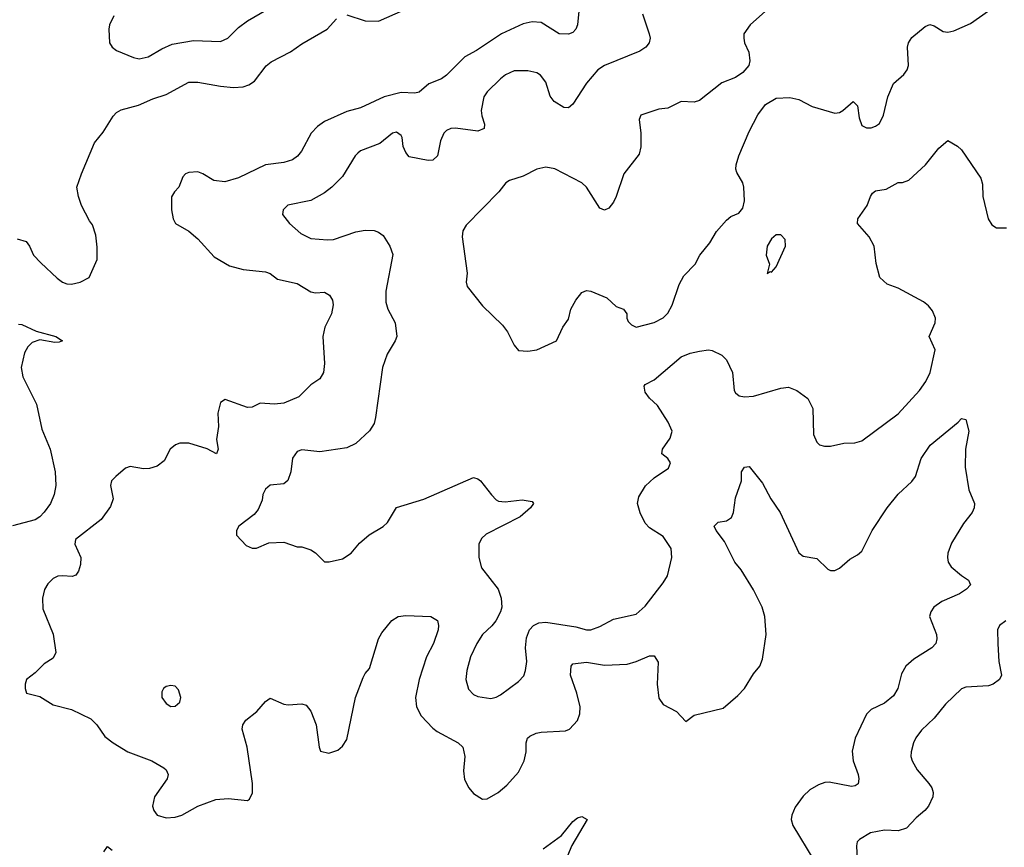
# Model space of a CAD drawing. Header units: inches. Extents: x 1682530 to 1839546, y 640742 to 791647.
# Tile 725 of 923: x 1804761 to 1809120, y 723127 to 726792. Entities that reach past the tile are written whole.
import ezdxf

# ---------------------------------------------------------------- set-up
doc = ezdxf.new("R2010")
doc.units = ezdxf.units.IN
doc.header["$MEASUREMENT"] = 0
doc.layers.add('B8702', color=7, linetype='Continuous')

msp = doc.modelspace()

# ---------------------------------------------------------------- linework, layer by layer
at = {"layer": 'B8702', "color": 5}
for points, elevation in [([(1807242.9, 726890), (1807230.3, 726769.7), (1807223.8, 726750), (1807210, 726736.2), (1807190, 726727.6), (1807150, 726729.7), (1807070, 726780.4), (1807030, 726782.3), (1806990, 726773.8), (1806894, 726730), (1806783.7, 726656.3), (1806732.2, 726627.8), (1806650, 726546.3), (1806629.2, 726530.8), (1806571.7, 726508.3), (1806530, 726471.1), (1806510, 726466.6), (1806450, 726469.8), (1806374.9, 726450), (1806270, 726402.2), (1806210, 726385.6), (1806110, 726341.4), (1806080, 726320), (1806051.8, 726290), (1806009.3, 726210), (1805991.5, 726188.5), (1805968.6, 726171.4), (1805930, 726160.2), (1805850, 726149.2), (1805730, 726091.5), (1805670, 726074), (1805620, 726080), (1805572, 726110), (1805550, 726118), (1805510, 726115.8), (1805495.5, 726110), (1805483, 726097), (1805466, 726050), (1805446.7, 726030), (1805432.9, 726007.1), (1805432.9, 725950), (1805440.3, 725910), (1805450.5, 725890), (1805510, 725855.3), (1805550, 725821.1), (1805621.6, 725741.6), (1805690, 725702.2), (1805750, 725686), (1805850, 725676.2), (1805870, 725667.9), (1805903.1, 725643.1), (1805990, 725624.6), (1806050, 725587), (1806070, 725583.2), (1806110, 725585.4), (1806132.1, 725572.1), (1806146.4, 725550), (1806149.3, 725529.3), (1806141.7, 725490), (1806111.7, 725430), (1806103.3, 725390), (1806110.8, 725270), (1806105.7, 725230), (1806090, 725202.5), (1806050, 725175), (1805997.4, 725122.6), (1805930, 725094.2), (1805889.9, 725089.9), (1805825.5, 725094.5), (1805790, 725076.9), (1805770, 725075.1), (1805670.2, 725109.8), (1805650, 725096.8), (1805637.8, 725050), (1805640.8, 724990), (1805633, 724933), (1805640.5, 724890), (1805632, 724870), (1805591.3, 724891.3), (1805510, 724916.4), (1805470, 724917.1), (1805450.5, 724910), (1805427.6, 724890), (1805401.4, 724838.6), (1805370, 724815.1), (1805335.4, 724804.6), (1805310, 724802.6), (1805250, 724813.3), (1805230, 724805.5), (1805186.2, 724770), (1805168.1, 724750), (1805163.7, 724730), (1805175.3, 724670), (1805163.9, 724636.1), (1805121.7, 724578.3), (1805008.9, 724490), (1805004.9, 724470), (1805031.6, 724410), (1805030, 724379), (1805021.8, 724350), (1805010, 724332.8), (1804993.5, 724326.5), (1804950, 724329.8), (1804930, 724327.4), (1804910, 724317.7), (1804885.5, 724294.5), (1804871.3, 724268.7), (1804861.6, 724230), (1804863, 724183), (1804910, 724070.4), (1804921.7, 723990), (1804910, 723965.1), (1804870, 723939.6), (1804830, 723899.5), (1804791, 723870), (1804784.7, 723850), (1804784.7, 723830), (1804792, 723810), (1804850, 723794.9), (1804910, 723757.6), (1804990, 723737.6), (1805075.6, 723695.6), (1805103.1, 723670), (1805138.4, 723618.4), (1805175.3, 723590), (1805239.5, 723550), (1805346.4, 723510), (1805399.4, 723479.4), (1805410.3, 723470), (1805418.3, 723450), (1805414.6, 723430), (1805358, 723350), (1805349.2, 723310), (1805354.7, 723290), (1805370.4, 723270), (1805410, 723257.8), (1805450, 723260.7), (1805479.6, 723270), (1805550.5, 723309.5), (1805630, 723338.6), (1805683.9, 723343.9), (1805770, 723334), (1805779.1, 723340.9), (1805791.2, 723368.8), (1805791.1, 723410), (1805767.5, 723570), (1805746.6, 723650), (1805748.7, 723670), (1805761.7, 723690), (1805811.7, 723728.3), (1805850, 723772.7), (1805870, 723788.4), (1805930, 723761.1), (1805950, 723758), (1806010, 723763.1), (1806030, 723757), (1806050.3, 723730), (1806073.4, 723670), (1806086.7, 723570), (1806093, 723553), (1806130, 723543.7), (1806170, 723557), (1806190, 723574.4), (1806210, 723604), (1806248.1, 723790), (1806281, 723879), (1806290, 723897.3), (1806310, 723918.8), (1806349.8, 724050), (1806363.7, 724076.3), (1806408.3, 724131.7), (1806436.2, 724150), (1806470, 724154.1), (1806581, 724150), (1806611.1, 724131.1), (1806615.8, 724110), (1806614, 724090), (1806593.8, 724030), (1806562.3, 723970), (1806529.3, 723870), (1806513.8, 723790), (1806517.8, 723750), (1806538.6, 723710), (1806590, 723654.9), (1806610, 723639.6), (1806702.4, 723590), (1806722.3, 723570), (1806732.2, 723530), (1806725.8, 723465.8), (1806730, 723427.3), (1806750, 723390.6), (1806770, 723366), (1806810, 723340.4), (1806830, 723342), (1806879.7, 723370), (1806917.1, 723402.9), (1806970, 723459.5), (1806994, 723510), (1807002.9, 723550), (1807002.9, 723590), (1807009.8, 723610), (1807020.2, 723619.8), (1807046.9, 723633.1), (1807070, 723637.6), (1807177.6, 723642.4), (1807195.1, 723650), (1807231.2, 723688.8), (1807241.3, 723718.7), (1807242, 723750), (1807227.2, 723810), (1807199.8, 723890), (1807202, 723930), (1807210, 723939.5), (1807270, 723947.1), (1807350, 723933.7), (1807450, 723937.8), (1807490.5, 723949.5), (1807550, 723974.7), (1807570, 723974.6), (1807587.7, 723947.7), (1807583.8, 723850), (1807590, 723788), (1807610, 723759.5), (1807669.2, 723729.2), (1807710, 723684.9), (1807747.2, 723712.8), (1807876, 723744), (1807940.9, 723799.1), (1807969.9, 723830.1), (1808010, 723894.9), (1808038, 723930), (1808050, 723961), (1808066.3, 724070), (1808059.3, 724150), (1808048.7, 724190), (1808010, 724267.8), (1807955.3, 724355.3), (1807927.6, 724390), (1807880.9, 724480.9), (1807844.4, 724530), (1807836.2, 724550), (1807852.9, 724567.1), (1807890, 724572.4), (1807912.7, 724587.3), (1807920.5, 724610), (1807930, 724674.8), (1807956.2, 724750), (1807956, 724790), (1807969.4, 724810.6), (1807990, 724814), (1808050, 724739.1), (1808085.7, 724670), (1808127.6, 724610), (1808211, 724431), (1808230, 724416.5), (1808290, 724406.4), (1808339.2, 724359.2), (1808350, 724352.7), (1808370, 724352.4), (1808390, 724363.7), (1808436.2, 724403.8), (1808470, 724422), (1808490, 724438.7), (1808534.8, 724530), (1808600.7, 724630), (1808649.4, 724690.6), (1808710, 724747.7), (1808726.2, 724770), (1808751.4, 724848.6), (1808792.3, 724907.7), (1808916, 725010), (1808930, 725026.8), (1808950, 725022), (1808962.4, 724970), (1808948.9, 724890), (1808947.4, 724810), (1808962.4, 724710), (1808988, 724650), (1808986, 724630), (1808978.4, 724610), (1808939, 724561), (1808885.8, 724474.2), (1808870.3, 724430), (1808868.8, 724410), (1808872.2, 724390), (1808884.4, 724370), (1808930.2, 724330.2), (1808962, 724310), (1808970.3, 724290), (1808952.9, 724270), (1808922.3, 724250), (1808843.8, 724216.2), (1808807.4, 724190), (1808794.9, 724170), (1808789.1, 724150), (1808819.6, 724070), (1808821.7, 724050), (1808817.6, 724030), (1808799.1, 724010), (1808718.9, 723961.1), (1808684.7, 723930), (1808664.6, 723895.4), (1808648.3, 723830), (1808630, 723798.3), (1808590, 723765.1), (1808530, 723736.9), (1808510, 723716.2), (1808460.3, 723610), (1808446.3, 723553.7), (1808450.3, 723510), (1808473.4, 723450), (1808476.1, 723430), (1808472.4, 723407.6), (1808460.3, 723399.7), (1808442.9, 723397.1), (1808344.3, 723415.7), (1808325.9, 723414.1), (1808296.8, 723403.2), (1808258.8, 723381.2), (1808230, 723353.3), (1808194.5, 723305.5), (1808179.1, 723270), (1808176.5, 723250), (1808183.9, 723223.9), (1808277, 723070)], 520), ([(1805178, 726810), (1805159.5, 726770), (1805155.8, 726750), (1805159.1, 726690), (1805170.7, 726670), (1805190, 726655.5), (1805264.6, 726624.6), (1805290, 726619.5), (1805330, 726627.7), (1805390, 726663.8), (1805436.6, 726683.4), (1805530, 726700.2), (1805650, 726695.4), (1805683.1, 726710), (1805730, 726757.7), (1805770, 726786.9), (1805910, 726869.1)], 540), ([(1806210, 726814.3), (1806290, 726787.8), (1806350, 726786.4), (1806497.7, 726850)], 520), ([(1808090, 726853), (1807994.9, 726770), (1807967.6, 726730), (1807966.3, 726710), (1807970.3, 726690), (1807989, 726649), (1807993.1, 726610), (1807988.5, 726590), (1807961.8, 726558.2), (1807930, 726536.2), (1807870, 726512.3), (1807770, 726435.1), (1807747.7, 726427.7), (1807690, 726429.4), (1807630, 726400.9), (1807590, 726396), (1807510.7, 726369.3), (1807504, 726350), (1807510.4, 726290.4), (1807510.3, 726229.7), (1807503.9, 726196.1), (1807435.5, 726110), (1807402.4, 726010), (1807390, 725984), (1807370, 725957.2), (1807350, 725949.2), (1807330, 725957.2), (1807270.8, 726050.8), (1807249.7, 726069.7), (1807130, 726131.5), (1807090, 726138.9), (1807050, 726129.7), (1806990, 726099.6), (1806930, 726079.6), (1806914, 726070), (1806882, 726030), (1806737.8, 725882.2), (1806722.3, 725857.7), (1806720.3, 725830), (1806742.3, 725670), (1806737.9, 725630), (1806742.2, 725610), (1806810, 725525.5), (1806899, 725439), (1806921.1, 725410), (1806950, 725350.8), (1806970, 725327.3), (1807010, 725324), (1807050, 725330.8), (1807138, 725370), (1807166, 725430), (1807190, 725466), (1807201.6, 725510), (1807222.9, 725550), (1807250, 725584), (1807270, 725593), (1807290, 725590.5), (1807360.3, 725560.2), (1807401.8, 725521.8), (1807434.8, 725510), (1807448.4, 725490), (1807448.8, 725470), (1807455.3, 725455.3), (1807470, 725440.5), (1807490, 725430.6), (1807570, 725451.8), (1807610, 725472), (1807630, 725492.7), (1807650, 725528.7), (1807680.7, 725619.3), (1807701.6, 725658.4), (1807752, 725710), (1807771.8, 725750), (1807816.3, 725803.7), (1807845.6, 725854.4), (1807890, 725904), (1807910, 725920.7), (1807944.1, 725935.9), (1807962.7, 725957.3), (1807969.5, 725990.5), (1807967, 726050), (1807962.7, 726070), (1807936.2, 726116.2), (1807932, 726130), (1807933.6, 726150), (1807944.2, 726190), (1807990, 726297.3), (1808028.4, 726371.5), (1808063.5, 726416.5), (1808110, 726444.4), (1808170, 726447), (1808210, 726439.5), (1808270, 726407.2), (1808370, 726377.7), (1808390, 726380.8), (1808405.6, 726390), (1808450.4, 726430.4), (1808470, 726411.3), (1808477.8, 726357.7), (1808490, 726324), (1808510, 726313), (1808530, 726313), (1808550, 726320.5), (1808567.6, 726332.4), (1808585.1, 726370), (1808604.7, 726450), (1808629.7, 726510), (1808675.6, 726550), (1808689.7, 726570), (1808695.8, 726590), (1808691, 726670), (1808696, 726690), (1808710, 726712.7), (1808770, 726762.7), (1808790, 726770.4), (1808810, 726764.6), (1808850, 726739.7), (1808870, 726737.6), (1808896.4, 726743.6), (1808970, 726775.2), (1809050, 726831.6)], 560), ([(1804750, 725821.6), (1804790.2, 725810.2), (1804804.6, 725790), (1804822.3, 725750), (1804855, 725715), (1804927.7, 725647.7), (1804950.4, 725630), (1804970, 725622.3), (1804990, 725621.1), (1805029.3, 725630), (1805069.3, 725650), (1805104.5, 725730), (1805104.9, 725784.9), (1805098, 725838), (1805083.5, 725883.5), (1805070, 725900.9), (1805034.6, 725970), (1805020.9, 726010), (1805014.7, 726050), (1805034.4, 726110), (1805092.9, 726247.1), (1805130, 726294.3), (1805174.6, 726365.5), (1805190, 726380.9), (1805210, 726393.1), (1805286.7, 726413.3), (1805350, 726441.6), (1805410, 726461.6), (1805510, 726515), (1805550, 726516.2), (1805650, 726497.3), (1805708.1, 726491.9), (1805750, 726494.9), (1805776.3, 726503.7), (1805800, 726520), (1805852.5, 726587.5), (1805874.4, 726605.6), (1805959.7, 726650), (1806010, 726684.7), (1806122.9, 726750), (1806163.9, 726796.1)], 520), ([(1807517.6, 726817.6), (1807548.4, 726730), (1807552.4, 726710), (1807548.4, 726690), (1807532.7, 726670), (1807506.8, 726653.2), (1807350.5, 726590), (1807320.3, 726570), (1807270, 726511.2), (1807210, 726418.3), (1807190, 726402.6), (1807170, 726403.5), (1807127.4, 726430), (1807110, 726454), (1807090, 726516.2), (1807067.3, 726547.3), (1807050, 726556.4), (1807010, 726566.4), (1806950, 726565.3), (1806911.7, 726548.3), (1806890, 726531.1), (1806830, 726472.6), (1806815.6, 726450), (1806804.4, 726390), (1806807, 726367), (1806819.5, 726330), (1806818, 726310), (1806790, 726298.9), (1806690, 726312.3), (1806670, 726311.1), (1806650, 726301.6), (1806639.5, 726290), (1806624.3, 726255.7), (1806611.2, 726188.8), (1806590.7, 726170), (1806570, 726168.4), (1806485.6, 726185.6), (1806470, 726204), (1806459.5, 726230), (1806455.1, 726270), (1806450, 726279.3), (1806430, 726294.3), (1806411.3, 726290), (1806356, 726244), (1806270, 726211.3), (1806258.2, 726201.8), (1806246.7, 726190), (1806190, 726097.6), (1806143.7, 726050), (1806110, 726024.8), (1806050, 725990.9), (1805948.8, 725971.2), (1805927.3, 725950), (1805924, 725930), (1805956.3, 725890), (1806005.9, 725845.9), (1806050, 725823.1), (1806123.3, 725816.7), (1806150, 725818.7), (1806250, 725852.9), (1806290, 725859.6), (1806330, 725858), (1806350, 725851.4), (1806370, 725836), (1806400.2, 725790), (1806412.5, 725752.5), (1806381.6, 725590), (1806381.8, 725541.8), (1806390.2, 725510), (1806423.2, 725450), (1806430.1, 725390), (1806423.3, 725370), (1806388.6, 725311.4), (1806367.3, 725252.7), (1806336, 725030), (1806330, 725003.7), (1806310, 724971.6), (1806250, 724916), (1806210, 724896), (1806090, 724878.4), (1806010, 724887.3), (1805990, 724879.5), (1805968.8, 724850), (1805962, 724790), (1805947.9, 724752.1), (1805930, 724737.2), (1805870, 724731.3), (1805850, 724713.3), (1805838, 724690), (1805835.1, 724664.9), (1805817.2, 724622.8), (1805798.6, 724601.5), (1805731, 724550), (1805721, 724530), (1805721, 724510), (1805763.5, 724463.5), (1805790, 724451.3), (1805810, 724452), (1805864.7, 724475.3), (1805930, 724478), (1805990, 724458), (1806010, 724458), (1806050, 724444.7), (1806070, 724431.3), (1806110, 724391.3), (1806130.9, 724390.9), (1806190, 724404.4), (1806229.3, 724430), (1806266, 724474), (1806308.3, 724511.7), (1806370, 724548), (1806390, 724565.5), (1806430, 724632.4), (1806550.6, 724669.4), (1806770, 724764.6), (1806790, 724759.5), (1806801.3, 724750), (1806850, 724688), (1806870, 724665.5), (1806880.3, 724660.2), (1806910, 724657.4), (1806986.2, 724666.2), (1807030, 724658), (1807036, 724650), (1807022.8, 724630), (1806977.1, 724590), (1806825.9, 724514.1), (1806805, 724495), (1806793.2, 724470), (1806793.8, 724410), (1806805.5, 724365.5), (1806878.9, 724270), (1806892.9, 724230), (1806895.6, 724190), (1806890.3, 724170), (1806868.7, 724130), (1806851.9, 724108.1), (1806810, 724069.7), (1806784.7, 724030), (1806757.3, 723970), (1806740.8, 723910), (1806736, 723870), (1806748.1, 723828.1), (1806770, 723804.4), (1806790, 723794.4), (1806846.9, 723786.9), (1806870, 723792), (1806890, 723803.1), (1806970, 723861.6), (1806992.8, 723887.2), (1807001.1, 723910), (1807005.7, 723950), (1807000.7, 724010), (1807005.2, 724054.8), (1807018, 724090), (1807035.1, 724110), (1807059, 724121), (1807090, 724123.8), (1807223, 724103), (1807270, 724090.2), (1807290, 724090.2), (1807330, 724104.7), (1807390, 724137.3), (1807490, 724159.6), (1807530, 724195.3), (1807610, 724298), (1807629.7, 724330), (1807648.5, 724410), (1807645.4, 724450), (1807610, 724503), (1807550, 724542), (1807530, 724562.4), (1807508.5, 724608.5), (1807496.1, 724650), (1807501.4, 724678.6), (1807532.2, 724727.8), (1807570, 724763.1), (1807633.4, 724806.6), (1807642.7, 724830), (1807630, 724849), (1807604, 724870), (1807606.6, 724890), (1807640.5, 724939.5), (1807649.3, 724970.7), (1807631.8, 725010), (1807584.1, 725084.1), (1807550, 725116.2), (1807530, 725142.7), (1807525.1, 725170), (1807530, 725176.3), (1807570, 725198), (1807690, 725299.5), (1807730, 725315.5), (1807770, 725324.9), (1807810, 725330.8), (1807827.1, 725327.1), (1807870, 725306), (1807890, 725286), (1807917.1, 725230), (1807924.2, 725150), (1807930, 725139.1), (1807946.7, 725126.7), (1807970, 725122.6), (1808010, 725124.9), (1808130, 725160.4), (1808165.2, 725165.2), (1808201, 725150), (1808250, 725114), (1808272.2, 725070), (1808275.5, 724955.5), (1808290, 724922), (1808302, 724910), (1808323.5, 724903.5), (1808350, 724904), (1808410, 724917.3), (1808458.8, 724918.8), (1808490, 724927.3), (1808650, 725046.7), (1808744, 725150), (1808772, 725190), (1808792.3, 725230), (1808814.5, 725330), (1808787, 725390), (1808813.5, 725450), (1808814.7, 725470), (1808802.7, 725502.7), (1808785.1, 725525.1), (1808762.7, 725542.7), (1808650, 725603), (1808601.7, 725621.7), (1808569.3, 725650), (1808552.5, 725712.5), (1808543.5, 725790), (1808521.3, 725830), (1808469.7, 725890), (1808472, 725910), (1808512.3, 725970), (1808527, 726010), (1808536.6, 726023.4), (1808550, 726034), (1808597.7, 726042.3), (1808650, 726070.6), (1808670, 726070.7), (1808698, 726082), (1808771, 726149), (1808830, 726224), (1808870, 726258), (1808912.5, 726232.5), (1808930, 726216), (1809016.3, 726090), (1809023.8, 726063.8), (1809024.9, 726010), (1809048.5, 725910), (1809064.4, 725884.4), (1809086, 725870), (1809130, 725870.7)], 540), ([(1804755.4, 725444.6), (1804770, 725442.4), (1804833.4, 725413.4), (1804920.5, 725390), (1804950.7, 725370), (1804936.2, 725363.8), (1804916.9, 725363.1), (1804850, 725374), (1804816.7, 725363.3), (1804796.8, 725343.2), (1804782.9, 725317.1), (1804767.5, 725252.5), (1804775.2, 725210), (1804834.9, 725090), (1804858.8, 724978.8), (1804896.2, 724890), (1804917.6, 724790), (1804921.5, 724730), (1804914, 724690), (1804898, 724650), (1804870, 724611), (1804850, 724590.4), (1804830, 724578), (1804730, 724551.4)], 480), ([(1809127.3, 724130), (1809098, 724110), (1809090.4, 724089.6), (1809091.8, 724028.2), (1809096.1, 723950), (1809106.9, 723890), (1809099, 723870), (1809070.4, 723850), (1809050, 723842.9), (1808950, 723836.8), (1808930, 723829.7), (1808859.3, 723760.7), (1808810, 723699.1), (1808753.8, 723646.2), (1808728.2, 723611.8), (1808718.7, 723590), (1808707, 723550), (1808705.7, 723530), (1808711.8, 723510), (1808734.6, 723470), (1808786.4, 723410), (1808799.3, 723390), (1808805.5, 723370), (1808803.8, 723350), (1808784.2, 723310), (1808768.7, 723290), (1808730, 723257.7), (1808687.4, 723212.6), (1808650, 723200.3), (1808590, 723203.1), (1808528.1, 723191.9), (1808478.3, 723161.7), (1808469.1, 723150.9), (1808465.7, 723134.3), (1808468.1, 723070)], 540), ([(1807079.1, 723120.9), (1807160, 723180), (1807210, 723242), (1807230, 723258.3), (1807250, 723263.8), (1807273, 723250), (1807205.2, 723134.8), (1807186.5, 723090)], 480), ([(1805133, 723107), (1805150, 723130.7), (1805170, 723114)], 480)]:
    msp.add_lwpolyline(points, dxfattribs=dict(at, elevation=elevation))
for points, elevation in [([(1808130, 725839), (1808110, 725839), (1808090, 725821.2), (1808070.6, 725790), (1808066.4, 725750), (1808080.5, 725710), (1808070, 725668), (1808083.1, 725676.9), (1808090, 725674.8), (1808110, 725697.3), (1808151, 725790), (1808150, 725819)], 560), ([(1805430, 723843.7), (1805410, 723839.5), (1805397.3, 723830), (1805390, 723815.3), (1805390.4, 723790), (1805410, 723763.7), (1805430, 723750.4), (1805450, 723752.7), (1805469.5, 723770), (1805474, 723790), (1805464.5, 723824.5), (1805450, 723841.2)], 540)]:
    msp.add_lwpolyline(points, close=True, dxfattribs=dict(at, elevation=elevation))

doc.saveas('drawing.dxf')
